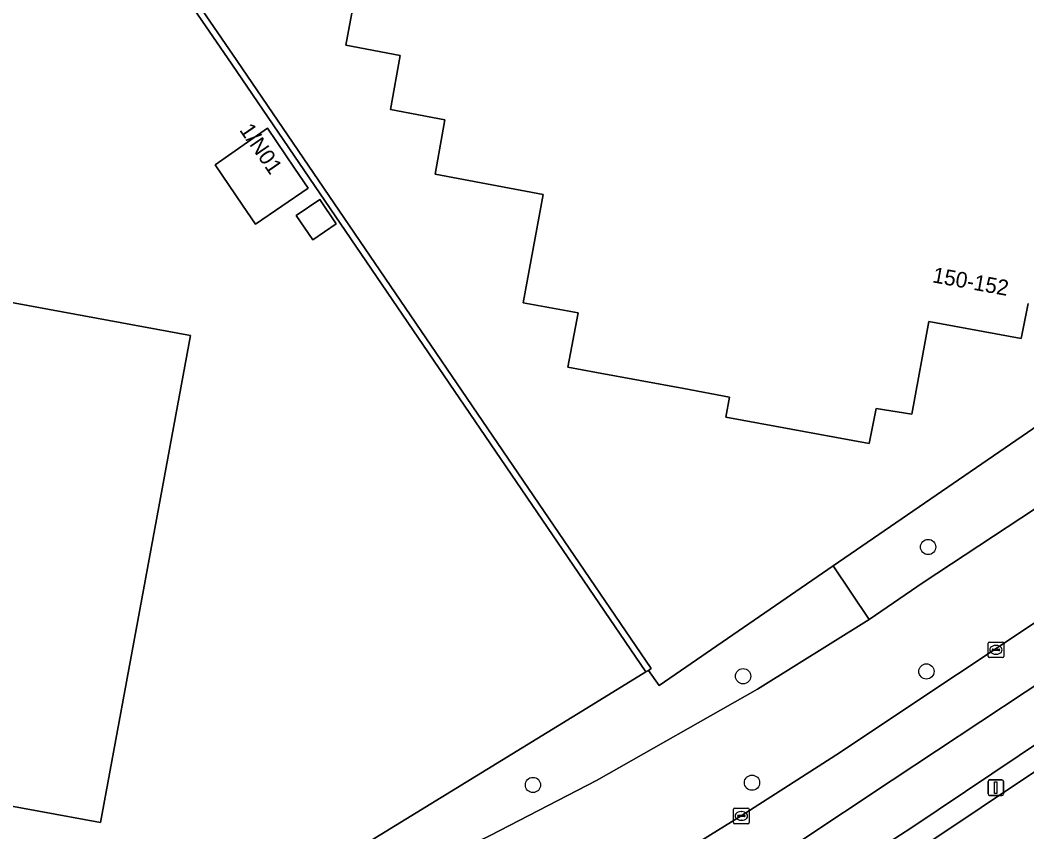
# Model space of a CAD drawing. Extents: x 157445 to 158888, y 383061 to 384688.
# Drawn here: x 157963 to 158027.6, y 383255.3 to 383307.4 of the extents above; entities that cross this region are included whole.
import ezdxf

# ---------------------------------------------------------------- set-up
doc = ezdxf.new("R2010")
doc.units = 0
for name, color, linetype in [('IMGEO_Berm_gesloten', 7, 'Continuous'), ('IMGEO_Berm_groen', 7, 'Continuous'), ('IMGEO_Boom', 7, 'Continuous'), ('IMGEO_Erf', 7, 'Continuous'), ('IMGEO_Groenvoorziening', 7, 'Continuous'), ('IMGEO_Haag', 7, 'Continuous'), ('IMGEO_Hek', 7, 'Continuous'), ('IMGEO_Kolk', 7, 'Continuous'), ('IMGEO_Lage_trafo', 7, 'Continuous'), ('IMGEO_Lichtmast', 7, 'Continuous'), ('IMGEO_OVBaan_gesloten', 7, 'Continuous'), ('IMGEO_Pand', 7, 'Continuous'), ('IMGEO_Pand_nummerreeks', 7, 'Continuous'), ('IMGEO_Rijbaan_regionaal_gesloten', 7, 'Continuous')]:
    doc.layers.add(name, color=color, linetype=linetype)

msp = doc.modelspace()

# ---------------------------------------------------------------- linework, layer by layer
at = {"layer": 'IMGEO_Berm_gesloten'}
for points in [[(158058.426, 383281.233), (158020.168, 383255.566), (158011.557, 383250), (158001.616, 383243.93)], [(158003.797, 383243.518), (158008.366, 383246.348), (158014.305, 383250), (158020.805, 383254.295), (158055.454, 383277.465)]]:
    msp.add_lwpolyline(points, dxfattribs=at)
at = {"layer": 'IMGEO_Berm_groen'}
for points in [[(158065.609, 383294.41), (158061.456, 383300.492), (158055.5, 383296.445), (158051.134, 383293.037), (158044.302, 383287.117), (158039.822, 383283.753), (158020.954, 383271.326), (158017.493, 383268.947), (158010.333, 383264.479), (158000, 383258.617), (157993.182, 383255.094), (157975.588, 383246.53), (157969.315, 383243.394), (157962.133, 383239.374), (157955.554, 383235.399), (157950.396, 383232.101), (157949.885, 383232.91), (157948.97, 383232.31), (157943.413, 383231.061), (157942.48, 383230.128), (157937.412, 383226.888)], [(158009.289, 383256.344), (158015.364, 383260.233), (158038.774, 383275.838), (158042.576, 383278.422), (158058.763, 383289.278), (158062.782, 383292.017), (158065.502, 383293.72)], [(157991.722, 383245.774), (157998.987, 383250), (158000, 383250.605), (158009.289, 383256.344)]]:
    msp.add_lwpolyline(points, dxfattribs=at)
at = {"layer": 'IMGEO_Boom'}
for centre in [(158021.274, 383273.6), (158009.408, 383265.306), (158021.167, 383265.618), (157995.929, 383258.33), (158009.981, 383258.476)]:
    msp.add_circle(centre, 0.489, dxfattribs=at)
at = {"layer": 'IMGEO_Erf'}
for points in [[(158031.472, 383366.06), (158028.831, 383364.233), (158021.703, 383359.301), (158000, 383344.449), (157965.872, 383320.956), (157976.937, 383304.81), (158003.515, 383265.798), (158003.35, 383265.685), (158004.018, 383264.72), (158015.19, 383272.388), (158043.805, 383292.029), (158043.622, 383292.299), (158058.514, 383302.399), (158065.833, 383307.363), (158065.113, 383316.794), (158063.441, 383319.452), (158058.575, 383326.723), (158045.965, 383345.025)], [(157973.956, 383287.176), (157968.185, 383255.919), (157940.482, 383261.02), (157941.47, 383266.327), (157921.996, 383269.931), (157924.28, 383282.398), (157920.851, 383283.039), (157921.496, 383286.457), (157909.007, 383288.798), (157912.788, 383309.42), (157933.424, 383305.609), (157931.787, 383296.632), (157931.406, 383294.544), (157933.186, 383294.192), (157935.682, 383290.562), (157935.356, 383288.832), (157937.476, 383288.439), (157945.227, 383287.003), (157946.228, 383292.288)], [(157978.9, 383300.469), (157980.642, 383297.905), (157981.511, 383296.626), (157978.124, 383294.325), (157977.301, 383295.532), (157975.535, 383298.122)], [(157982.255, 383295.902), (157983.312, 383294.346), (157981.798, 383293.317), (157980.741, 383294.874)]]:
    msp.add_lwpolyline(points, close=True, dxfattribs=at)
for points in [[(157849.702, 383344.141), (157889.589, 383300.088), (157949.885, 383232.91), (157999.103, 383263.082), (158003.179, 383265.58), (157976.607, 383304.584), (157965.542, 383320.73)], [(158027.689, 383289.234), (158027.256, 383286.978), (158021.327, 383288.062), (158020.224, 383282.114), (158017.946, 383282.478), (158017.506, 383280.245), (158008.309, 383281.933), (158008.541, 383283.224), (158005.614, 383283.764), (158000, 383284.8), (157998.175, 383285.137), (157998.833, 383288.633), (157995.31, 383289.278), (157996.58, 383296.221), (157989.648, 383297.514), (157990.282, 383301.01), (157986.791, 383301.667), (157987.41, 383305.143), (157983.926, 383305.798), (157984.479, 383308.797)]]:
    msp.add_lwpolyline(points, dxfattribs=at)
at = {"layer": 'IMGEO_Groenvoorziening'}
for points in [[(157965.872, 383320.956), (157965.707, 383320.843), (157965.542, 383320.73), (157976.607, 383304.584), (158003.179, 383265.58), (158003.35, 383265.685), (158003.515, 383265.798), (157976.937, 383304.81)], [(157993.182, 383255.094), (158000, 383258.617), (158010.333, 383264.479), (158017.493, 383268.947), (158015.19, 383272.388), (158004.018, 383264.72), (158003.35, 383265.685), (158003.179, 383265.58), (157999.103, 383263.082), (157949.885, 383232.91), (157950.396, 383232.101), (157955.554, 383235.399), (157962.133, 383239.374), (157969.315, 383243.394), (157975.588, 383246.53)]]:
    msp.add_lwpolyline(points, close=True, dxfattribs=at)
msp.add_lwpolyline([(158066.109, 383305.462), (158066.054, 383305.841), (158065.833, 383307.363), (158058.514, 383302.399), (158043.622, 383292.299), (158043.805, 383292.029), (158015.19, 383272.388), (158017.493, 383268.947), (158020.954, 383271.326), (158039.822, 383283.753), (158044.302, 383287.117), (158051.134, 383293.037), (158055.5, 383296.445), (158061.456, 383300.492), (158064.804, 383302.742)], dxfattribs=at)
at = {"layer": 'IMGEO_Haag'}
msp.add_lwpolyline([(157965.872, 383320.956), (157965.707, 383320.843), (157965.542, 383320.73), (157976.607, 383304.584), (158003.179, 383265.58), (158003.35, 383265.685), (158003.515, 383265.798), (157976.937, 383304.81)], close=True, dxfattribs=at)
at = {"layer": 'IMGEO_Hek'}
for points in [[(158043.622, 383292.299), (158043.805, 383292.029), (158015.19, 383272.388)], [(158015.19, 383272.388), (158004.018, 383264.72), (158003.35, 383265.685)], [(158003.35, 383265.685), (157999.103, 383263.082)], [(157999.103, 383263.082), (157949.885, 383232.91)]]:
    msp.add_lwpolyline(points, dxfattribs=at)
at = {"layer": 'IMGEO_Kolk'}
for p, q in [((158025.127, 383266.576), (158025.127, 383267.428)), ((158025.202, 383267.502), (158026.054, 383267.502)), ((158025.615, 383267.282), (158025.64, 383267.282)), ((158026.128, 383267.428), (158026.128, 383266.576)), ((158026.054, 383266.502), (158025.202, 383266.502)), ((158025.386, 383266.996), (158025.386, 383267.008)), ((158025.824, 383266.959), (158025.426, 383266.959)), ((158025.429, 383267.045), (158025.827, 383267.045)), ((158025.638, 383266.722), (158025.613, 383266.722)), ((158025.87, 383267.008), (158025.87, 383266.996)), ((158008.792, 383255.919), (158008.792, 383256.771)), ((158008.867, 383256.845), (158009.719, 383256.845)), ((158009.793, 383256.771), (158009.793, 383255.919)), ((158009.051, 383256.339), (158009.051, 383256.351)), ((158009.489, 383256.302), (158009.091, 383256.302)), ((158009.094, 383256.388), (158009.492, 383256.388)), ((158009.28, 383256.625), (158009.305, 383256.625)), ((158009.535, 383256.351), (158009.535, 383256.339)), ((158009.719, 383255.845), (158008.867, 383255.845)), ((158009.303, 383256.065), (158009.278, 383256.065))]:
    msp.add_line(p, q, dxfattribs=at)
for points in [[(158025.127, 383266.576), (158025.127, 383267.428)], [(158025.202, 383267.502), (158026.054, 383267.502)], [(158026.128, 383267.428), (158026.128, 383266.576)], [(158026.054, 383266.502), (158025.202, 383266.502)], [(158008.792, 383255.919), (158008.792, 383256.771)], [(158008.867, 383256.845), (158009.719, 383256.845)], [(158009.793, 383256.771), (158009.793, 383255.919)], [(158009.719, 383255.845), (158008.867, 383255.845)]]:
    msp.add_lwpolyline(points, dxfattribs=at)
for centre, radius, start, end in [((158025.204, 383267.426), 0.0765, 91.55205, 178.44795), ((158025.204, 383267.426), 0.0765, 91.55205, 178.44795), ((158026.052, 383267.426), 0.0765, 1.55205, 88.44795), ((158026.052, 383267.426), 0.0765, 1.55205, 88.44795), ((158025.204, 383266.578), 0.0765, 181.55205, 268.44795), ((158025.204, 383266.578), 0.0765, 181.55205, 268.44795), ((158025.426, 383267.005), 0.0403, 85.87752, 175.75265), ((158025.423, 383266.995), 0.0366, 178.93798, 274.71019), ((158025.827, 383267.002), 0.043, 264.86636, 352.45326), ((158025.831, 383267.007), 0.0386, 1.73085, 96.63898), ((158026.052, 383266.578), 0.0765, 271.55205, 358.44795), ((158026.052, 383266.578), 0.0765, 271.55205, 358.44795), ((158008.869, 383256.769), 0.0765, 91.55205, 178.44795), ((158008.869, 383256.769), 0.0765, 91.55205, 178.44795), ((158009.717, 383256.769), 0.0765, 1.55205, 88.44795), ((158009.717, 383256.769), 0.0765, 1.55205, 88.44795), ((158009.091, 383256.348), 0.0403, 85.87752, 175.75265), ((158009.088, 383256.338), 0.0366, 178.93798, 274.71019), ((158009.492, 383256.345), 0.043, 264.86636, 352.45326), ((158009.496, 383256.35), 0.0386, 1.73085, 96.63898), ((158008.869, 383255.921), 0.0765, 181.55205, 268.44795), ((158008.869, 383255.921), 0.0765, 181.55205, 268.44795), ((158009.717, 383255.921), 0.0765, 271.55205, 358.44795), ((158009.717, 383255.921), 0.0765, 271.55205, 358.44795)]:
    msp.add_arc(centre, radius, start, end, dxfattribs=at)
for centre, major_axis, ratio, start_param, end_param in [((158025.614, 383267.002), (-0.387, 0.002), 0.722429, 4.712389, 7.853982), ((158025.639, 383267.002), (-0.39, 0.002), 0.717154, 1.570796, 4.712389), ((158009.279, 383256.345), (-0.387, 0.002), 0.722429, 4.712389, 7.853982), ((158009.304, 383256.345), (-0.39, 0.002), 0.717154, 1.570796, 4.712389)]:
    msp.add_ellipse(centre, major_axis=major_axis, ratio=ratio, start_param=start_param, end_param=end_param, dxfattribs=at)
at = {"layer": 'IMGEO_Lage_trafo'}
msp.add_lwpolyline([(157981.798, 383293.317), (157983.312, 383294.346), (157982.255, 383295.902), (157980.741, 383294.874)], close=True, dxfattribs=at)
at = {"layer": 'IMGEO_Lichtmast'}
for p, q in [((158025.124, 383257.752), (158025.124, 383258.552)), ((158025.124, 383258.552), (158025.124, 383257.752)), ((158025.224, 383258.652), (158026.014, 383258.652)), ((158026.014, 383258.652), (158025.224, 383258.652)), ((158026.114, 383258.552), (158026.114, 383257.752)), ((158026.114, 383257.752), (158026.114, 383258.552)), ((158026.014, 383257.652), (158025.224, 383257.652)), ((158025.224, 383257.652), (158026.014, 383257.652))]:
    msp.add_line(p, q, dxfattribs=at)
msp.add_lwpolyline([(158025.544, 383258.527), (158025.694, 383258.527), (158025.694, 383257.777), (158025.544, 383257.777), (158025.544, 383258.527)], dxfattribs=at)
for centre, start, end in [((158025.224, 383258.552), 90, 180), ((158025.224, 383258.552), 90, 180), ((158026.014, 383258.552), 0, 90), ((158026.014, 383258.552), 360, 90), ((158025.224, 383257.752), 180, 270), ((158025.224, 383257.752), 180, 270), ((158026.014, 383257.752), 270, 0), ((158026.014, 383257.752), 270, 0)]:
    msp.add_arc(centre, 0.1, start, end, dxfattribs=at)
at = {"layer": 'IMGEO_OVBaan_gesloten'}
msp.add_lwpolyline([(158071.777, 383284.192), (158069.78, 383287.088), (158069.586, 383286.943), (158065.437, 383284.135), (158063.784, 383283.008), (158062.113, 383281.899), (158055.454, 383277.465), (158020.805, 383254.295), (158014.305, 383250), (158008.366, 383246.348), (158003.797, 383243.518)], dxfattribs=at)
at = {"layer": 'IMGEO_Pand'}
for points in [[(157937.476, 383288.439), (157935.356, 383288.832), (157935.682, 383290.562), (157933.186, 383294.192), (157931.406, 383294.544), (157931.787, 383296.632), (157933.424, 383305.609), (157912.788, 383309.42), (157909.007, 383288.798), (157921.496, 383286.457), (157920.851, 383283.039), (157924.28, 383282.398), (157921.996, 383269.931), (157941.47, 383266.327), (157940.482, 383261.02), (157968.185, 383255.919), (157973.956, 383287.176), (157946.228, 383292.288), (157945.227, 383287.003)], [(157978.9, 383300.469), (157975.535, 383298.122), (157977.301, 383295.532), (157978.124, 383294.325), (157981.511, 383296.626), (157980.642, 383297.905)]]:
    msp.add_lwpolyline(points, close=True, dxfattribs=at)
msp.add_lwpolyline([(157984.479, 383308.797), (157983.926, 383305.798), (157987.41, 383305.143), (157986.791, 383301.667), (157990.282, 383301.01), (157989.648, 383297.514), (157996.58, 383296.221), (157995.31, 383289.278), (157998.833, 383288.633), (157998.175, 383285.137), (158000, 383284.8), (158005.614, 383283.764), (158008.541, 383283.224), (158008.309, 383281.933), (158017.506, 383280.245), (158017.946, 383282.478), (158020.224, 383282.114), (158021.327, 383288.062), (158027.256, 383286.978), (158027.689, 383289.234)], dxfattribs=at)
at = {"layer": 'IMGEO_Rijbaan_regionaal_gesloten'}
for points in [[(158067.24, 383291.002), (158065.502, 383293.72), (158062.782, 383292.017), (158058.763, 383289.278), (158042.576, 383278.422), (158038.774, 383275.838), (158015.364, 383260.233), (158009.289, 383256.344), (158000, 383250.605), (157998.987, 383250), (157991.722, 383245.774)], [(157988.989, 383244.237), (157964.449, 383229.381), (157942.994, 383216.227), (157945.166, 383213.764), (157947.966, 383215.372), (157971.258, 383229.676), (157974.996, 383231.971), (157981.818, 383236.043), (157988.641, 383240.115), (157995.566, 383244.074), (157999.07, 383246.158), (158002.397, 383248.138), (158005.424, 383250.002), (158009.323, 383252.403), (158012.79, 383254.538), (158018.968, 383258.628), (158036.032, 383269.924), (158048.41, 383278.363), (158056.408, 383283.731), (158067.24, 383291.002)], [(158068.979, 383288.283), (158067.24, 383291.002), (158056.408, 383283.731), (158048.41, 383278.363), (158036.032, 383269.924), (158018.968, 383258.628), (158012.79, 383254.538), (158009.323, 383252.403), (158005.424, 383250.002), (158002.397, 383248.138), (157999.07, 383246.158), (157995.566, 383244.074), (157988.641, 383240.115), (157981.818, 383236.043), (157974.996, 383231.971), (157971.258, 383229.676), (157947.966, 383215.372), (157945.166, 383213.764), (157947.337, 383211.301), (157947.348, 383211.289), (157947.663, 383211.482), (157947.726, 383211.521), (157974.423, 383227.841), (157979.74, 383231.092)], [(158001.616, 383243.93), (158011.557, 383250), (158020.168, 383255.566), (158058.426, 383281.233), (158068.979, 383288.283)]]:
    msp.add_lwpolyline(points, dxfattribs=at)

# ---------------------------------------------------------------- texts
at = {"layer": 'IMGEO_Pand_nummerreeks'}
for s, rotation, p in [('1/N01', 304.63509, (157977.067, 383300.354)), ('150-152', 349.63904, (158021.509, 383290.591))]:
    msp.add_text(s, height=1, rotation=rotation, dxfattribs=at).set_placement(p)

doc.saveas('drawing.dxf')
